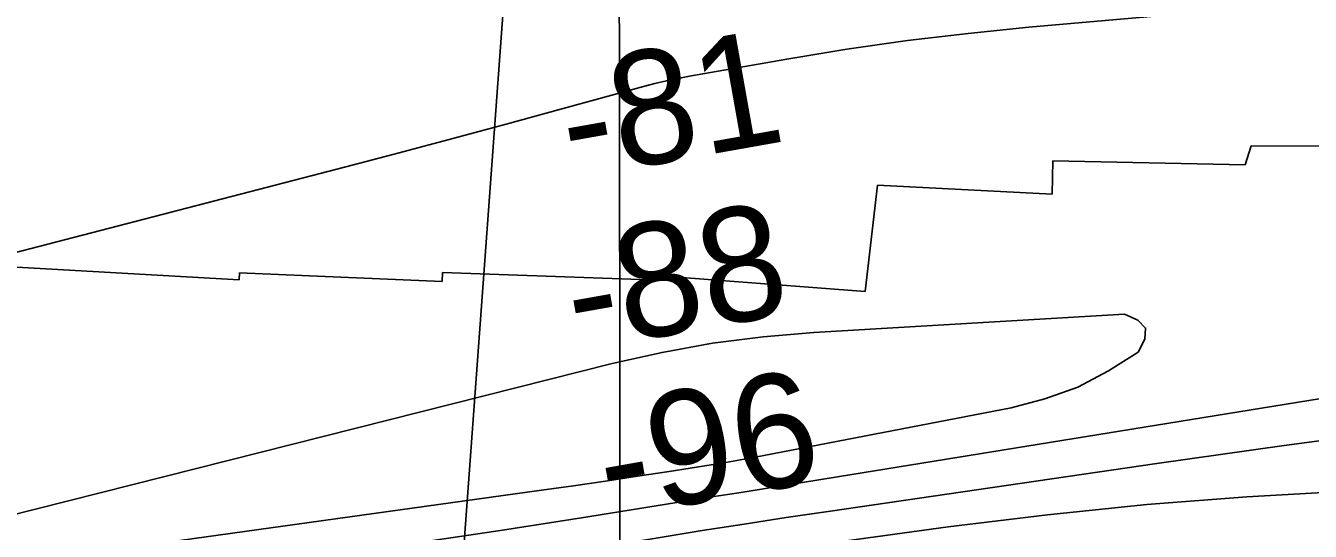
# Model space of a CAD drawing. Extents: x 3297772 to 3335630, y 634068 to 659439.
# Drawn here: x 3327833 to 3328586, y 645819 to 646115 of the extents above; entities that cross this region are included whole.
import ezdxf

# ---------------------------------------------------------------- set-up
doc = ezdxf.new("R2010")
doc.units = 0
for name, color, linetype in [('V-GRID-MAJR', 7, 'Continuous'), ('V-RIVR-RANG', 7, 'Continuous'), ('V-RRAP-RVMT', 7, 'Continuous'), ('V-TOPO-MINR', 7, 'Continuous')]:
    doc.layers.add(name, color=color, linetype=linetype)

msp = doc.modelspace()

# ---------------------------------------------------------------- linework, layer by layer
at = {"layer": 'V-GRID-MAJR'}
msp.add_spline([(3328190.12, 639473.32), (3328186.16, 642502.07), (3328178.22, 648563.41), (3328170.29, 654624.77), (3328166.32, 657657.38)], degree=3, dxfattribs=at)
at = {"layer": 'V-RIVR-RANG'}
msp.add_line((3328031.76, 645007.08), (3328117.66, 646183.95), dxfattribs=at)
at = {"layer": 'V-RRAP-RVMT'}
for p, q in [((3328548.2, 646033.58), (3328551.72, 646044.84)), ((3328551.72, 646044.84), (3328667.46, 646044.29)), ((3328435.19, 646016.35), (3328435.58, 646036.02)), ((3328435.58, 646036.02), (3328548.2, 646033.58)), ((3328325.61, 645959.29), (3328332.81, 646021.7)), ((3328332.81, 646021.7), (3328435.19, 646016.35)), ((3327817.77, 645974.23), (3327958.55, 645966.13)), ((3327958.55, 645966.13), (3327958.75, 645970.26)), ((3327958.75, 645970.26), (3328077.58, 645965.12)), ((3328077.58, 645965.12), (3328077.79, 645970.47)), ((3328077.79, 645970.47), (3328210.32, 645965.86)), ((3328210.32, 645965.86), (3328210.51, 645968.2)), ((3328210.51, 645968.2), (3328325.61, 645959.29))]:
    msp.add_line(p, q, dxfattribs=at)
at = {"layer": 'V-TOPO-MINR'}
for points in [[(3328857.53, 646152.43), (3328849.8, 646151.85), (3328842.08, 646151.22), (3328421.44, 646114.32), (3328385.82, 646110.73), (3328350.28, 646106.52), (3328314.86, 646101.39), (3328279.52, 646095.64), (3328222.59, 646085.61), (3328215.8, 646084.31), (3328209.04, 646082.89), (3328202.33, 646081.28), (3328195.64, 646079.54), (3328146.43, 646065.97), (3328115.14, 646057.42), (3328083.82, 646048.96), (3328052.47, 646040.65), (3328021.09, 646032.42), (3327661.02, 645938.92)], [(3328450.09, 645903.29), (3328468.18, 645912.69), (3328485.54, 645923.74), (3328489.35, 645931.41), (3328489.84, 645937.87), (3328485.34, 645942.53), (3328477.51, 645946), (3328295.51, 645935.32), (3328265.64, 645932.72), (3328235.94, 645929), (3328206.5, 645923.59), (3328177.24, 645917.08), (3327801.87, 645822.2)], [(3327671.63, 645760.92), (3327974.35, 645799.91), (3328020.63, 645806.09), (3328066.86, 645812.54), (3328113.04, 645819.41), (3328159.17, 645826.57), (3328219.99, 645836.28), (3328235.68, 645838.79), (3328251.38, 645841.31), (3328267.07, 645843.84), (3328282.76, 645846.37), (3328819.67, 645933.23)], [(3327807.66, 645756.42), (3327881.95, 645765.83), (3327956.15, 645775.88), (3328030.21, 645786.87), (3328104.18, 645798.5), (3328205.44, 645815.09), (3328230.01, 645819.04), (3328254.6, 645822.92), (3328279.2, 645826.67), (3328303.82, 645830.33), (3328496.42, 645858.49), (3328571.14, 645869.02), (3328645.93, 645879.01), (3328720.82, 645888.21), (3328795.78, 645896.88), (3328894.74, 645907.8), (3328920.28, 645910.51), (3328945.83, 645913.07), (3328971.41, 645915.41), (3328997, 645917.6), (3329846.54, 645769.93)], [(3327651.3, 645775.3), (3328135.77, 645842.73), (3328154.52, 645845.38), (3328173.27, 645848.11), (3328192, 645850.92), (3328210.73, 645853.8), (3328235.17, 645857.62), (3328241.66, 645858.67), (3328248.14, 645859.77), (3328254.61, 645860.93), (3328261.07, 645862.15), (3328411.01, 645891.13), (3328430.91, 645896.38), (3328450.09, 645903.29)], [(3328607.8, 645842.29), (3328549.2, 645838.93), (3328490.69, 645834.47), (3328432.34, 645828.38), (3328374.08, 645821.19), (3328288.96, 645809.48), (3328273.35, 645807.25), (3328257.75, 645804.94), (3328242.17, 645802.49), (3328226.6, 645799.94), (3327928.73, 645749.86), (3327884.79, 645742.83), (3327840.77, 645736.28), (3327796.65, 645730.45)]]:
    msp.add_lwpolyline(points, dxfattribs=at)

# ---------------------------------------------------------------- texts
at = {"layer": 'V-RIVR-RANG'}
for s, p in [('-81', (3328152.81, 646025.15)), ('-88', (3328155.8, 645924.12)), ('-96', (3328174.63, 645825.9))]:
    msp.add_text(s, height=67, rotation=10.08542, dxfattribs=at).set_placement(p)

doc.saveas('drawing.dxf')
